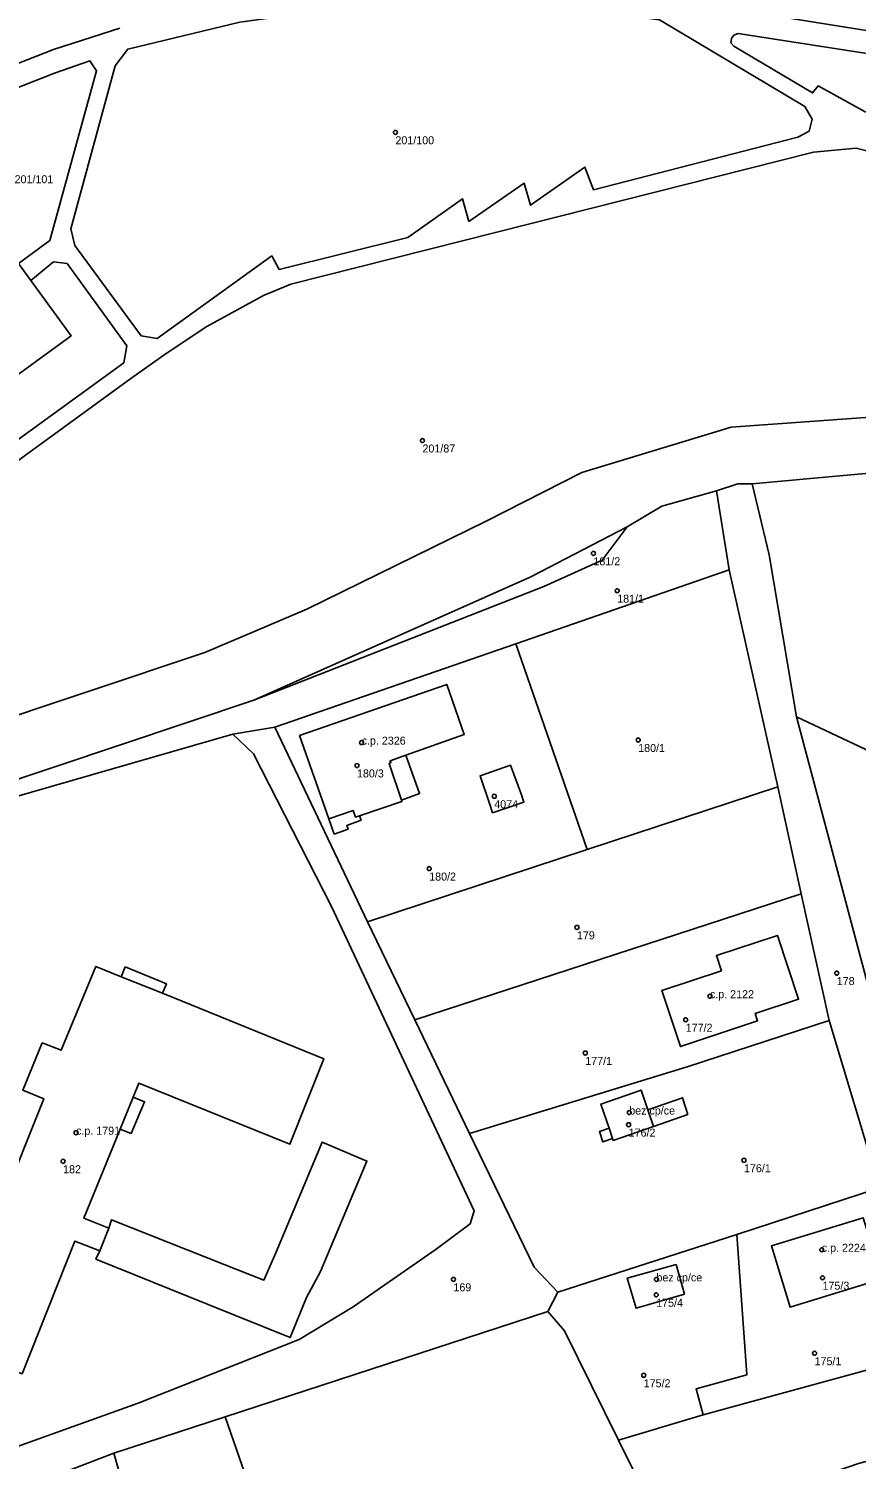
# Model space of a CAD drawing. Extents: x -878211 to -870363, y -1058464 to -1052522.
# Drawn here: x -873815.3 to -873711.9, y -1055893.9 to -1055715.1 of the extents above; entities that cross this region are included whole.
import ezdxf

# ---------------------------------------------------------------- set-up
doc = ezdxf.new("R2010")
doc.units = 0
for name, color, linetype in [('Definiční body', 7, 'Continuous'), ('Polygon budovy', 7, 'Continuous'), ('Polygon parcely', 7, 'Continuous')]:
    doc.layers.add(name, color=color, linetype=linetype)

msp = doc.modelspace()

# ---------------------------------------------------------------- linework, layer by layer
at = {"layer": 'Definiční body'}
for centre in [(-873769.47, -1055728.04994), (-873766.09, -1055766.56994), (-873744.73, -1055780.66994), (-873741.76, -1055785.33994), (-873773.69, -1055804.31994), (-873739.14, -1055803.99994), (-873774.27, -1055807.17994), (-873757.12, -1055811.02994), (-873765.25, -1055820.06994), (-873746.79, -1055827.40994), (-873714.33, -1055833.12994), (-873730.17, -1055836.00994), (-873733.2, -1055838.95994), (-873745.75, -1055843.10994), (-873740.26, -1055850.54994), (-873809.37, -1055853.06994), (-873740.33, -1055852.06994), (-873810.99, -1055856.63994), (-873725.92, -1055856.51994), (-873716.2, -1055867.69994), (-873716.11, -1055871.19994), (-873762.22, -1055871.39994), (-873736.86, -1055871.39994), (-873736.89, -1055873.32994), (-873717.1, -1055880.63994), (-873738.45, -1055883.38994)]:
    msp.add_circle(centre, 0.25, dxfattribs=at)
at = {"layer": 'Polygon budovy'}
for points in [[(-873774.45, -1055813.64), (-873773.96, -1055813.47), (-873768.65, -1055811.66), (-873768.7, -1055811.5), (-873770.27, -1055806.91), (-873770.03, -1055806.82), (-873770.13, -1055806.58), (-873768.19, -1055805.9), (-873760.88, -1055803.32), (-873763.05, -1055797.05), (-873781.45, -1055803.43), (-873777.8, -1055813.85), (-873774.75, -1055812.79)], [(-873728.75, -1055832.82), (-873736.19, -1055835.31), (-873733.86, -1055842.3), (-873724.22, -1055839.07), (-873724.52, -1055838.17), (-873719.09, -1055836.38), (-873720.38, -1055832.48), (-873721.74, -1055828.42), (-873729.37, -1055830.92)], [(-873803.72, -1055833.58), (-873806.92, -1055832.28), (-873811.22, -1055842.77), (-873813.6, -1055841.84), (-873816.03, -1055847.75), (-873813.41, -1055848.83), (-873824.27, -1055875.95), (-873820.88, -1055877.3), (-873822.22, -1055880.61), (-873820.43, -1055881.33), (-873820.88, -1055882.44), (-873818.93, -1055883.2), (-873818.54, -1055882.27), (-873816.12, -1055883.19), (-873809.54, -1055866.62), (-873806.41, -1055867.83), (-873805.29, -1055865.01), (-873808.38, -1055863.76), (-873803.84, -1055852.61), (-873802.24, -1055848.62), (-873801.52, -1055846.87), (-873782.66, -1055854.52), (-873778.43, -1055843.82), (-873798.57, -1055835.64)], [(-873743.79, -1055849.49), (-873742.76, -1055852.5), (-873742.35, -1055853.79), (-873742.28, -1055854.04), (-873737.24, -1055852.28), (-873737.94, -1055850.21), (-873738.77, -1055847.75)], [(-873722.5, -1055867.21), (-873720.16, -1055874.87), (-873708.67, -1055871.35), (-873711.02, -1055863.7)], [(-873734.4, -1055869.53), (-873740.51, -1055871.24), (-873739.4, -1055875), (-873733.36, -1055873.26)]]:
    msp.add_lwpolyline(points, close=True, dxfattribs=at)
at = {"layer": 'Polygon parcely'}
for points in [[(-873784.91, -1055743.5), (-873784, -1055745.21), (-873767.94, -1055741.17), (-873761.1, -1055736.35), (-873760.29, -1055739.18), (-873753.39, -1055734.38), (-873752.6, -1055737.15), (-873745.82, -1055732.4), (-873744.71, -1055735.22), (-873719.18, -1055728.66), (-873717.78, -1055727.89), (-873717.4, -1055726.41), (-873718.3, -1055724.83), (-873736.48, -1055714), (-873749.79, -1055712.24), (-873762.37, -1055711.74), (-873775.86, -1055712.48), (-873788.9, -1055714.29), (-873802.92, -1055717.65), (-873804.49, -1055719.75), (-873810.02, -1055740.11), (-873809.51, -1055742.18), (-873801.25, -1055753.46), (-873799.25, -1055753.83)], [(-873784.91, -1055743.5), (-873799.25, -1055753.83), (-873801.25, -1055753.46), (-873809.51, -1055742.18), (-873810.02, -1055740.11), (-873804.49, -1055719.75), (-873802.92, -1055717.65), (-873788.9, -1055714.29), (-873775.86, -1055712.48), (-873762.37, -1055711.74), (-873749.79, -1055712.24), (-873736.48, -1055714), (-873718.3, -1055724.83), (-873717.4, -1055726.41), (-873717.78, -1055727.89), (-873719.18, -1055728.66), (-873744.71, -1055735.22), (-873745.82, -1055732.4), (-873752.6, -1055737.15), (-873753.39, -1055734.38), (-873760.29, -1055739.18), (-873761.1, -1055736.35), (-873767.94, -1055741.17), (-873784, -1055745.21)], [(-873727.56, -1055716.85), (-873727.19, -1055717.26), (-873717.34, -1055723.12), (-873716.65, -1055722.25), (-873710.76, -1055725.49), (-873704.51, -1055723.86), (-873704.27, -1055724.85), (-873694.98, -1055721.9), (-873694.58, -1055721.68), (-873694.47, -1055721.34), (-873694.57, -1055720.91), (-873694.98, -1055720.6), (-873726.64, -1055715.68), (-873727.17, -1055715.9), (-873727.48, -1055716.32)], [(-873727.56, -1055716.85), (-873727.48, -1055716.32), (-873727.17, -1055715.9), (-873726.64, -1055715.68), (-873694.98, -1055720.6), (-873694.57, -1055720.91), (-873694.47, -1055721.34), (-873694.58, -1055721.68), (-873694.98, -1055721.9), (-873704.27, -1055724.85), (-873704.51, -1055723.86), (-873710.76, -1055725.49), (-873716.65, -1055722.25), (-873717.34, -1055723.12), (-873727.19, -1055717.26)], [(-873817.7, -1055742.89), (-873816.58, -1055744.42), (-873812.64, -1055741.55), (-873806.8, -1055720.37), (-873807.64, -1055719.12), (-873812.08, -1055720.66), (-873818.54, -1055723.2), (-873826.72, -1055727.2), (-873834.51, -1055731.53), (-873834.83, -1055732.69), (-873831.66, -1055737.17), (-873824.19, -1055731.8), (-873823.23, -1055732.96), (-873820.95, -1055736.15), (-873822.02, -1055736.88)], [(-873815.02, -1055746.56), (-873809.97, -1055753.46), (-873838.13, -1055773.96), (-873834.97, -1055777.94), (-873832.92, -1055778.28), (-873803.4, -1055756.84), (-873803.01, -1055754.71), (-873810.5, -1055744.45), (-873812.19, -1055744.24)], [(-873597.32, -1055860.12), (-873588.63, -1055857.43), (-873571.01, -1055846.23), (-873572.66, -1055832.58), (-873589.42, -1055824.02), (-873615.6, -1055809.7), (-873631.57, -1055802.21), (-873654.04, -1055788.37), (-873679.52, -1055775.79), (-873702.07, -1055769.88), (-873724.9, -1055771.98), (-873722.79, -1055780.85), (-873719.38, -1055801.1), (-873680.36, -1055819.48)], [(-873721.69, -1055809.83), (-873718.79, -1055823.2), (-873715.27, -1055839.03), (-873708.99, -1055859.95), (-873702.98, -1055880.67), (-873700.51, -1055889.34), (-873700.03, -1055890.78), (-873691.62, -1055888.34), (-873701.91, -1055861.01), (-873709.12, -1055839.58), (-873719.38, -1055801.1), (-873722.79, -1055780.85), (-873724.9, -1055771.98), (-873726.7, -1055771.98), (-873729.35, -1055772.87), (-873727.79, -1055782.72)], [(-873784.52, -1055802.39), (-873754.43, -1055791.96), (-873727.79, -1055782.72), (-873729.35, -1055772.87), (-873736.2, -1055774.76), (-873740.52, -1055777.37), (-873743.62, -1055781.5), (-873750.91, -1055784.81), (-873787.17, -1055799.02), (-873837.07, -1055815.73), (-873851.12, -1055820.91), (-873847.49, -1055819.87), (-873789.8, -1055803.25)], [(-873740.52, -1055777.37), (-873752.54, -1055783.58), (-873787.17, -1055799.02), (-873750.91, -1055784.81), (-873743.62, -1055781.5)], [(-873745.5, -1055817.67), (-873721.69, -1055809.83), (-873727.79, -1055782.72), (-873754.43, -1055791.96)], [(-873754.43, -1055791.96), (-873784.52, -1055802.39), (-873772.95, -1055826.72), (-873745.5, -1055817.67)], [(-873777.11, -1055815.74), (-873775.39, -1055815.15), (-873775.56, -1055814.68), (-873773.75, -1055814.02), (-873773.96, -1055813.47), (-873768.65, -1055811.66), (-873768.7, -1055811.5), (-873766.46, -1055810.68), (-873768.19, -1055805.9), (-873760.88, -1055803.32), (-873763.05, -1055797.05), (-873781.45, -1055803.43), (-873777.8, -1055813.85)], [(-873777.11, -1055815.74), (-873777.8, -1055813.85), (-873781.45, -1055803.43), (-873763.05, -1055797.05), (-873760.88, -1055803.32), (-873768.19, -1055805.9), (-873766.46, -1055810.68), (-873768.7, -1055811.5), (-873768.65, -1055811.66), (-873773.96, -1055813.47), (-873773.75, -1055814.02), (-873775.56, -1055814.68), (-873775.39, -1055815.15)], [(-873636.76, -1055866.47), (-873629.99, -1055867.31), (-873597.32, -1055860.12), (-873680.36, -1055819.48), (-873719.38, -1055801.1), (-873709.12, -1055839.58), (-873701.91, -1055861.01), (-873691.62, -1055888.34), (-873681.56, -1055883.48)], [(-873839.76, -1055890.95), (-873839.41, -1055893.04), (-873838.31, -1055897.32), (-873817.28, -1055892.48), (-873801.62, -1055886.85), (-873781.51, -1055878.9), (-873774.73, -1055874.81), (-873764.37, -1055867.62), (-873760.14, -1055864.46), (-873759.65, -1055862.85), (-873777.46, -1055824.81), (-873787.21, -1055805.73), (-873789.8, -1055803.25), (-873847.49, -1055819.87), (-873844.92, -1055842.54), (-873842.55, -1055863.41), (-873842.39, -1055864.98)], [(-873755.1, -1055807.14), (-873758.9, -1055808.47), (-873757.63, -1055812.19), (-873757.33, -1055813.09), (-873753.41, -1055811.74), (-873753.72, -1055810.85)], [(-873755.1, -1055807.14), (-873753.72, -1055810.85), (-873753.41, -1055811.74), (-873757.33, -1055813.09), (-873757.63, -1055812.19), (-873758.9, -1055808.47)], [(-873745.5, -1055817.67), (-873772.95, -1055826.72), (-873767.06, -1055838.96), (-873718.79, -1055823.2), (-873721.69, -1055809.83)], [(-873767.06, -1055838.96), (-873760.21, -1055853.15), (-873733.01, -1055844.82), (-873715.27, -1055839.03), (-873718.79, -1055823.2)], [(-873724.22, -1055839.07), (-873724.52, -1055838.17), (-873719.09, -1055836.38), (-873720.38, -1055832.48), (-873721.74, -1055828.42), (-873729.37, -1055830.92), (-873728.75, -1055832.82), (-873736.19, -1055835.31), (-873733.86, -1055842.3)], [(-873724.22, -1055839.07), (-873733.86, -1055842.3), (-873736.19, -1055835.31), (-873728.75, -1055832.82), (-873729.37, -1055830.92), (-873721.74, -1055828.42), (-873720.38, -1055832.48), (-873719.09, -1055836.38), (-873724.52, -1055838.17)], [(-873760.21, -1055853.15), (-873752.13, -1055869.87), (-873749.16, -1055872.98), (-873726.81, -1055865.81), (-873708.99, -1055859.95), (-873715.27, -1055839.03), (-873733.01, -1055844.82)], [(-873732.95, -1055850.79), (-873737.24, -1055852.28), (-873742.28, -1055854.04), (-873742.35, -1055853.79), (-873743.56, -1055854.21), (-873743.99, -1055852.93), (-873742.76, -1055852.5), (-873743.79, -1055849.49), (-873738.77, -1055847.75), (-873737.94, -1055850.21), (-873733.59, -1055848.7)], [(-873732.95, -1055850.79), (-873733.59, -1055848.7), (-873737.94, -1055850.21), (-873738.77, -1055847.75), (-873743.79, -1055849.49), (-873742.76, -1055852.5), (-873743.99, -1055852.93), (-873743.56, -1055854.21), (-873742.35, -1055853.79), (-873742.28, -1055854.04), (-873737.24, -1055852.28)], [(-873725.57, -1055883.34), (-873731.91, -1055885.09), (-873731.03, -1055888.31), (-873702.98, -1055880.67), (-873708.99, -1055859.95), (-873726.81, -1055865.81)], [(-873708.67, -1055871.35), (-873720.16, -1055874.87), (-873722.5, -1055867.21), (-873711.02, -1055863.7)], [(-873708.67, -1055871.35), (-873711.02, -1055863.7), (-873722.5, -1055867.21), (-873720.16, -1055874.87)], [(-873749.16, -1055872.98), (-873750.42, -1055875.41), (-873748.33, -1055877.83), (-873741.58, -1055891.51), (-873731.03, -1055888.31), (-873731.91, -1055885.09), (-873725.57, -1055883.34), (-873726.81, -1055865.81)], [(-873734.4, -1055869.53), (-873733.36, -1055873.26), (-873739.4, -1055875), (-873740.51, -1055871.24)], [(-873734.4, -1055869.53), (-873740.51, -1055871.24), (-873739.4, -1055875), (-873733.36, -1055873.26)], [(-873790.75, -1055888.59), (-873780.76, -1055917.35), (-873736.01, -1055902.8), (-873736.35, -1055902.11), (-873741.58, -1055891.51), (-873748.33, -1055877.83), (-873750.42, -1055875.41)], [(-873702.98, -1055880.67), (-873731.03, -1055888.31), (-873741.58, -1055891.51), (-873736.35, -1055902.11), (-873736.01, -1055902.8), (-873711.6, -1055894.4), (-873702.52, -1055891.99), (-873700.03, -1055890.78), (-873700.51, -1055889.34)], [(-873804.65, -1055893.13), (-873795.69, -1055924.33), (-873780.76, -1055917.35), (-873790.75, -1055888.59)], [(-873795.69, -1055924.33), (-873804.65, -1055893.13), (-873817.9, -1055898.18), (-873810.37, -1055930.73)]]:
    msp.add_lwpolyline(points, close=True, dxfattribs=at)
for points in [[(-873728.41, -1055712.49), (-873696.24, -1055717.6), (-873693.04, -1055718.18), (-873692.01, -1055718.16), (-873691.05, -1055718.02), (-873689.57, -1055717.61), (-873688.18, -1055717.04), (-873687.28, -1055716.56), (-873686.46, -1055715.95), (-873685.52, -1055714.97)], [(-873696.24, -1055717.6), (-873728.41, -1055712.49)], [(-873803.91, -1055715.03), (-873812.17, -1055717.71), (-873819.79, -1055720.66)], [(-873819.79, -1055720.66), (-873812.17, -1055717.71), (-873803.91, -1055715.03)], [(-873818.54, -1055723.2), (-873812.08, -1055720.66), (-873807.64, -1055719.12), (-873806.8, -1055720.37), (-873812.64, -1055741.55), (-873816.58, -1055744.42), (-873815.02, -1055746.56), (-873812.19, -1055744.24), (-873810.5, -1055744.45), (-873803.01, -1055754.71), (-873803.4, -1055756.84), (-873832.92, -1055778.28)], [(-873707.49, -1055731.17), (-873711.91, -1055730.03), (-873717.25, -1055730.54), (-873756.97, -1055740.56), (-873782.52, -1055747.04), (-873785.94, -1055748.43), (-873793.05, -1055752.32), (-873798.11, -1055755.7), (-873802.54, -1055758.83), (-873864.01, -1055803.54)], [(-873864.01, -1055803.54), (-873802.54, -1055758.83), (-873798.11, -1055755.7), (-873793.05, -1055752.32), (-873785.94, -1055748.43), (-873782.52, -1055747.04), (-873756.97, -1055740.56), (-873717.25, -1055730.54), (-873711.91, -1055730.03), (-873707.49, -1055731.17)], [(-873838.13, -1055773.96), (-873809.97, -1055753.46), (-873815.02, -1055746.56), (-873816.58, -1055744.42)], [(-873701.49, -1055763.01), (-873727.54, -1055764.9), (-873746.17, -1055770.55), (-873758.12, -1055776.63), (-873780.53, -1055787.65), (-873793.27, -1055793.07), (-873851.49, -1055812.52)], [(-873851.49, -1055812.52), (-873793.27, -1055793.07), (-873780.53, -1055787.65), (-873758.12, -1055776.63), (-873746.17, -1055770.55), (-873727.54, -1055764.9), (-873701.49, -1055763.01)], [(-873724.9, -1055771.98), (-873702.07, -1055769.88), (-873679.52, -1055775.79), (-873654.04, -1055788.37), (-873631.57, -1055802.21), (-873615.6, -1055809.7), (-873589.42, -1055824.02), (-873572.66, -1055832.58), (-873532.49, -1055847.79)], [(-873984.31, -1055830.95), (-873950.29, -1055827.86), (-873930.04, -1055826.03), (-873913.44, -1055824.49), (-873895.68, -1055822.9), (-873849.85, -1055818.53), (-873837.07, -1055815.73), (-873787.17, -1055799.02), (-873752.54, -1055783.58), (-873740.52, -1055777.37), (-873736.2, -1055774.76), (-873729.35, -1055772.87), (-873726.7, -1055771.98), (-873724.9, -1055771.98)], [(-873817.9, -1055898.18), (-873804.65, -1055893.13), (-873790.75, -1055888.59), (-873750.42, -1055875.41), (-873749.16, -1055872.98), (-873752.13, -1055869.87), (-873760.21, -1055853.15), (-873767.06, -1055838.96), (-873772.95, -1055826.72), (-873784.52, -1055802.39), (-873789.8, -1055803.25), (-873787.21, -1055805.73), (-873777.46, -1055824.81), (-873759.65, -1055862.85), (-873760.14, -1055864.46), (-873764.37, -1055867.62), (-873774.73, -1055874.81), (-873781.51, -1055878.9), (-873801.62, -1055886.85), (-873817.28, -1055892.48), (-873838.31, -1055897.32)], [(-873824.27, -1055875.95), (-873813.41, -1055848.83), (-873816.03, -1055847.75), (-873813.6, -1055841.84), (-873811.22, -1055842.77), (-873806.92, -1055832.28), (-873803.72, -1055833.58), (-873803.22, -1055832.34), (-873798.09, -1055834.45), (-873798.57, -1055835.64), (-873778.43, -1055843.82), (-873782.66, -1055854.52), (-873801.52, -1055846.87), (-873802.24, -1055848.62), (-873800.81, -1055849.19), (-873802.48, -1055853.16), (-873803.84, -1055852.61), (-873808.38, -1055863.76), (-873805.29, -1055865.01), (-873804.93, -1055863.94), (-873790.88, -1055869.52), (-873785.91, -1055871.49), (-873784.43, -1055868.09), (-873778.63, -1055854.25), (-873773.03, -1055856.62), (-873778.84, -1055870.42), (-873780.58, -1055873.65), (-873782.63, -1055878.67), (-873792.87, -1055874.54), (-873806.89, -1055868.87), (-873806.41, -1055867.83), (-873809.54, -1055866.62), (-873816.12, -1055883.19)], [(-873816.12, -1055883.19), (-873809.54, -1055866.62), (-873806.41, -1055867.83), (-873806.89, -1055868.87), (-873792.87, -1055874.54), (-873782.63, -1055878.67), (-873780.58, -1055873.65), (-873778.84, -1055870.42), (-873773.03, -1055856.62), (-873778.63, -1055854.25), (-873784.43, -1055868.09), (-873785.91, -1055871.49), (-873790.88, -1055869.52), (-873804.93, -1055863.94), (-873805.29, -1055865.01), (-873808.38, -1055863.76), (-873803.84, -1055852.61), (-873802.48, -1055853.16), (-873800.81, -1055849.19), (-873802.24, -1055848.62), (-873801.52, -1055846.87), (-873782.66, -1055854.52), (-873778.43, -1055843.82), (-873798.57, -1055835.64), (-873798.09, -1055834.45), (-873803.22, -1055832.34), (-873803.72, -1055833.58), (-873806.92, -1055832.28), (-873811.22, -1055842.77), (-873813.6, -1055841.84), (-873816.03, -1055847.75), (-873813.41, -1055848.83), (-873824.27, -1055875.95)]]:
    msp.add_lwpolyline(points, dxfattribs=at)

# ---------------------------------------------------------------- texts
at = {"layer": 'Definiční body'}
for s, p in [('201/100', (-873769.47, -1055729.539)), ('201/101', (-873817.05, -1055734.409)), ('201/87', (-873766.09, -1055768.059)), ('181/2', (-873744.73, -1055782.159)), ('181/1', (-873741.76, -1055786.829)), ('c.p. 2326', (-873773.69, -1055804.57)), ('180/1', (-873739.14, -1055805.489)), ('180/3', (-873774.27, -1055808.669)), ('4074', (-873757.12, -1055812.519)), ('180/2', (-873765.25, -1055821.559)), ('179', (-873746.79, -1055828.899)), ('c.p. 2122', (-873730.17, -1055836.26)), ('178', (-873714.33, -1055834.619)), ('177/2', (-873733.2, -1055840.449)), ('177/1', (-873745.75, -1055844.599)), ('bez cp/ce', (-873740.26, -1055850.8)), ('c.p. 1791', (-873809.37, -1055853.32)), ('176/2', (-873740.33, -1055853.559)), ('182', (-873810.99, -1055858.129)), ('176/1', (-873725.92, -1055858.009)), ('c.p. 2224', (-873716.2, -1055867.95)), ('bez cp/ce', (-873736.86, -1055871.649)), ('169', (-873762.22, -1055872.889)), ('175/3', (-873716.11, -1055872.689)), ('175/4', (-873736.89, -1055874.819)), ('175/1', (-873717.1, -1055882.129)), ('175/2', (-873738.45, -1055884.879))]:
    msp.add_text(s, height=0.999996, dxfattribs=at).set_placement(p)

doc.saveas('drawing.dxf')
